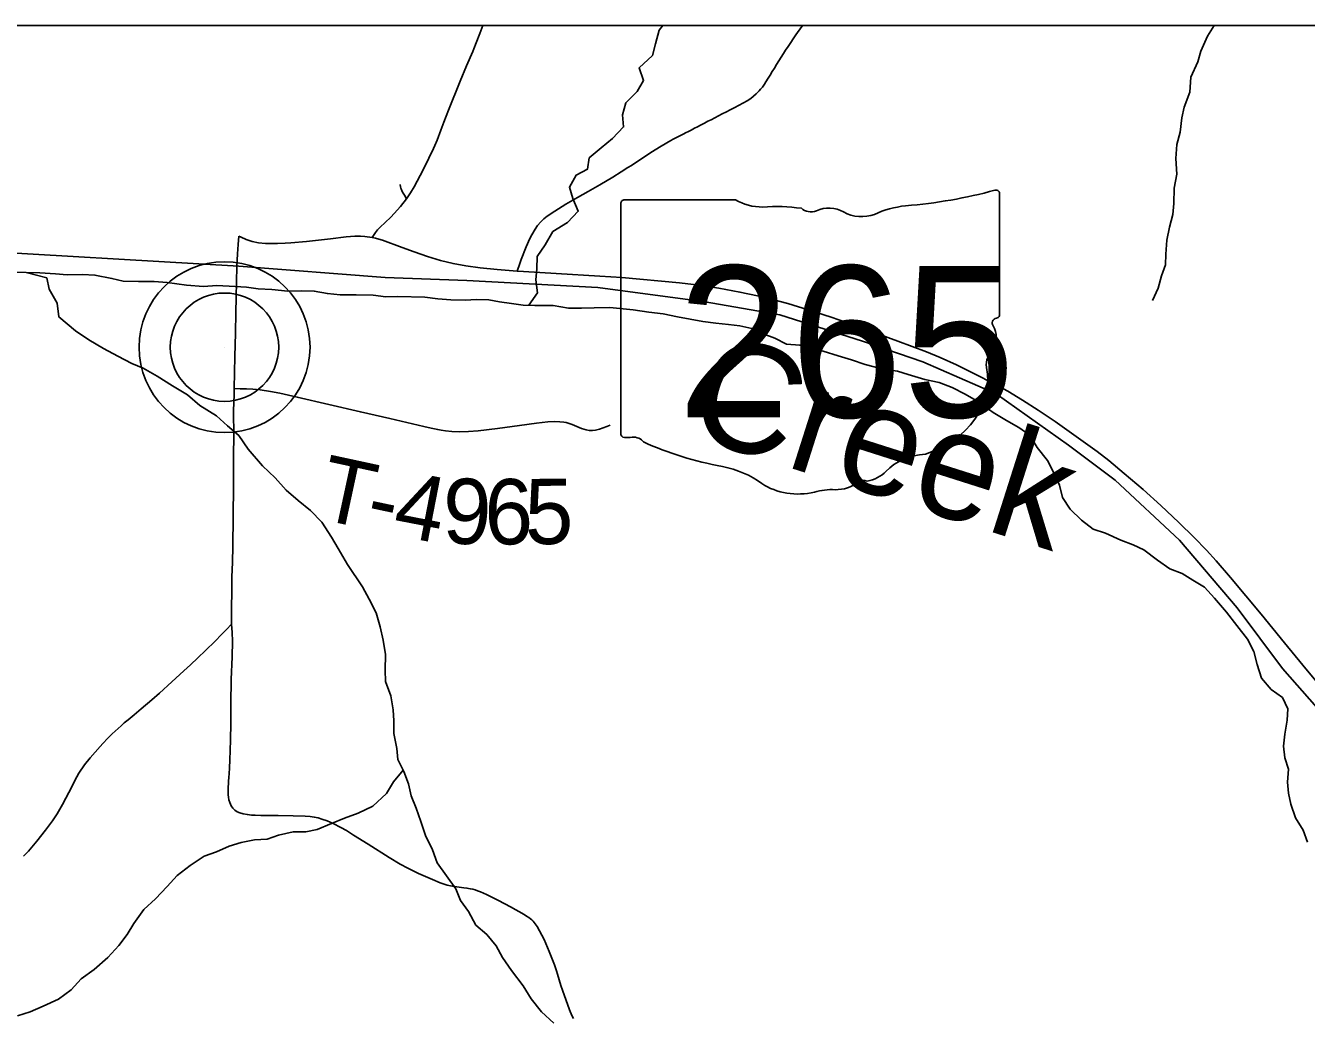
# Model space of a CAD drawing. Extents: x 0 to 191, y 0 to 55.
# Drawn here: x 148.465 to 149.022, y 24.986 to 25.418 of the extents above; entities that cross this region are included whole.
import ezdxf

# ---------------------------------------------------------------- set-up
doc = ezdxf.new("R2010")
doc.units = 0
for name, color, linetype in [('GM_X_Corporation', 7, 'Continuous'), ('GM_X_Minor_River', 7, 'Continuous'), ('GM_X_Minor_River_Text', 7, 'Continuous'), ('GM_X_Rail_Line', 7, 'Continuous'), ('GM_X_State_Location', 7, 'Continuous'), ('GM_X_State_Route', 7, 'Continuous'), ('GM_X_State_Shield', 7, 'Continuous'), ('GM_X_Township_Road', 7, 'Continuous'), ('GM_X_Township_Road_Text', 7, 'Continuous'), ('GM_X_Unincorporated', 7, 'Continuous'), ('GM_X_Unincorporated_Location', 7, 'Continuous')]:
    doc.layers.add(name, color=color, linetype=linetype)

msp = doc.modelspace()

# ---------------------------------------------------------------- linework, layer by layer
at = {"layer": 'GM_X_Corporation'}
for points in [[(146.55017, 24.94381), (147.26754, 24.93877), (147.27778, 24.93895), (147.33325, 24.9381), (147.71375, 24.93167), (147.72683, 24.93293), (148.03596, 24.92652), (148.05398, 24.9263), (148.28203, 24.9234), (148.74489, 24.91553), (149.14623, 24.90673), (149.30463, 24.90606), (149.33711, 24.90479), (149.37935, 24.90341), (149.41066, 24.90327), (149.52108, 24.90171), (149.5632, 24.9013), (149.56403, 24.95266), (149.56439, 24.97481), (149.56443, 24.97656), (149.5758, 25.41761), (143.27549, 25.41761)], [(146.55017, 24.94381), (147.26754, 24.93877), (147.27778, 24.93895), (147.33325, 24.9381), (147.71375, 24.93167), (147.72683, 24.93293), (148.03596, 24.92652), (148.05398, 24.9263), (148.28203, 24.9234), (148.74489, 24.91553), (149.14623, 24.90673), (149.30463, 24.90606), (149.33711, 24.90479), (149.37935, 24.90341), (149.41066, 24.90327), (149.52108, 24.90171), (149.5632, 24.9013), (149.56403, 24.95266), (149.56439, 24.97481), (149.56443, 24.97656), (149.5758, 25.41761), (145.79254, 25.41761)]]:
    msp.add_lwpolyline(points, dxfattribs=at)
at = {"layer": 'GM_X_Minor_River'}
for points in [[(148.68401, 25.29589), (148.68769, 25.30134), (148.68707, 25.30702), (148.6874, 25.31177), (148.68753, 25.31708), (148.69108, 25.32224), (148.69443, 25.32798), (148.70082, 25.33185), (148.7055, 25.33684), (148.70317, 25.34231), (148.70161, 25.34722), (148.70459, 25.35257), (148.70948, 25.3551), (148.71019, 25.36004), (148.71544, 25.36446), (148.72032, 25.36851), (148.72519, 25.3735), (148.72476, 25.3788), (148.72622, 25.38394), (148.73109, 25.38893), (148.73388, 25.39371), (148.73193, 25.39919), (148.73775, 25.40457), (148.73902, 25.40971), (148.74066, 25.41561), (148.74231, 25.41761)], [(148.98213, 25.41761), (148.97928, 25.41303), (148.97632, 25.40655), (148.97504, 25.40179), (148.97208, 25.39512), (148.97158, 25.38866), (148.96918, 25.38218), (148.96809, 25.37743), (148.9674, 25.37116), (148.96594, 25.36583), (148.96543, 25.35976), (148.96588, 25.35293), (148.9648, 25.34685), (148.96468, 25.34021), (148.96416, 25.33546), (148.9627, 25.32994), (148.96163, 25.32424), (148.96112, 25.31816), (148.96098, 25.31342), (148.95932, 25.30866), (148.95786, 25.30333), (148.95527, 25.29799)], [(148.45999, 25.31029), (148.46529, 25.31017)], [(148.46529, 25.31017), (148.47115, 25.31005), (148.47797, 25.30956), (148.48308, 25.30906), (148.4897, 25.30933), (148.49519, 25.30902), (148.50259, 25.30759), (148.50752, 25.30633), (148.51414, 25.30622), (148.52095, 25.3063), (148.52663, 25.3058), (148.53497, 25.30458), (148.54235, 25.3041), (148.54821, 25.30455), (148.55617, 25.30408), (148.56109, 25.30376), (148.5662, 25.30307), (148.57207, 25.30276), (148.57908, 25.30209), (148.58513, 25.30216), (148.59062, 25.30204), (148.59631, 25.30097), (148.6018, 25.30047), (148.6088, 25.30037), (148.61618, 25.30027), (148.62168, 25.29958), (148.62697, 25.29964), (148.63871, 25.29941), (148.64439, 25.29872), (148.65007, 25.29822), (148.65632, 25.29811), (148.66123, 25.29836), (148.66653, 25.29823), (148.67127, 25.29734), (148.67639, 25.29665), (148.6815, 25.29595), (148.68661, 25.29582), (148.69456, 25.29573), (148.70119, 25.29467), (148.70687, 25.29456), (148.71235, 25.29481), (148.71917, 25.2949), (148.72939, 25.29388), (148.73621, 25.29283), (148.74247, 25.29215), (148.74872, 25.2909), (148.75972, 25.28876), (148.7654, 25.28807), (148.77089, 25.28757), (148.77582, 25.28687), (148.78094, 25.28579), (148.78588, 25.28339), (148.79101, 25.28155), (148.79614, 25.27896), (148.80182, 25.27846), (148.80676, 25.27719), (148.81207, 25.27593), (148.81852, 25.27392), (148.8244, 25.2721), (148.83029, 25.27009), (148.8375, 25.26828), (148.84432, 25.26722), (148.84906, 25.26576), (148.85628, 25.26358), (148.86253, 25.26233), (148.86823, 25.26012), (148.87375, 25.25715), (148.87965, 25.25381), (148.88594, 25.24915), (148.89184, 25.2458), (148.89716, 25.24264), (148.90193, 25.23929), (148.9052, 25.23402), (148.90961, 25.22838), (148.9125, 25.22273), (148.91482, 25.21763), (148.9162, 25.21215), (148.91947, 25.20707), (148.92444, 25.20239), (148.92958, 25.19847), (148.9349, 25.19663), (148.94155, 25.19368), (148.94687, 25.19166), (148.95162, 25.18944), (148.95753, 25.18496), (148.96287, 25.18123), (148.96819, 25.17921), (148.97295, 25.17623), (148.9779, 25.17326), (148.9823, 25.16838), (148.98747, 25.16238), (148.99207, 25.15655), (148.99667, 25.15054), (148.99937, 25.14526), (149.00094, 25.13959), (149.0027, 25.13354), (149.00691, 25.12866), (149.01187, 25.12512), (149.01419, 25.12021), (149.01386, 25.11527), (149.01298, 25.10919)], [(148.46529, 25.31017), (148.4742, 25.30781), (148.4752, 25.30289), (148.47866, 25.29686), (148.47948, 25.2908), (148.48673, 25.28482), (148.49245, 25.28091), (148.49892, 25.27701), (148.5052, 25.27367), (148.51128, 25.27052), (148.51622, 25.26849), (148.52231, 25.26497), (148.52898, 25.26087), (148.53545, 25.25697), (148.54079, 25.25229), (148.54803, 25.24783), (148.5528, 25.24334), (148.55776, 25.23922), (148.5618, 25.23321), (148.56811, 25.22607), (148.57365, 25.22083), (148.57844, 25.21539), (148.58359, 25.2109), (148.58893, 25.2066), (148.5939, 25.20154), (148.59813, 25.19496), (148.60102, 25.19006), (148.60506, 25.18309), (148.61159, 25.1733), (148.61448, 25.16803), (148.61757, 25.162), (148.61933, 25.15595), (148.62053, 25.15008), (148.62154, 25.14383), (148.62142, 25.137), (148.62165, 25.13207), (148.62399, 25.12584), (148.62499, 25.11978), (148.62523, 25.11504), (148.62529, 25.10954), (148.62649, 25.10292), (148.62692, 25.09818), (148.62962, 25.0929), (148.63156, 25.08761), (148.63275, 25.08231), (148.63489, 25.07703), (148.63703, 25.07117), (148.63898, 25.06513), (148.64207, 25.0589), (148.64402, 25.05324), (148.65227, 25.04195), (148.65421, 25.03686), (148.65767, 25.03197), (148.66094, 25.02612), (148.66571, 25.02201), (148.66974, 25.01713), (148.67244, 25.01204), (148.67647, 25.00639), (148.68146, 24.99962), (148.68492, 24.99397), (148.68952, 24.98834), (148.69486, 24.98347)], [(149.01298, 25.10919), (149.01227, 25.10406), (149.01289, 25.09895), (149.01445, 25.09403), (149.01413, 25.08834), (149.01456, 25.0836), (149.01555, 25.07868), (149.0175, 25.07282), (149.02096, 25.06737), (149.02272, 25.06226)], [(148.62931, 25.0935), (148.62512, 25.08848), (148.62196, 25.08332), (148.61615, 25.07794), (148.60974, 25.07482), (148.60371, 25.07266), (148.59806, 25.07031), (148.59184, 25.06777), (148.58693, 25.06676), (148.58145, 25.06669), (148.57503, 25.06529), (148.57013, 25.06352), (148.56464, 25.06326), (148.55879, 25.06205), (148.55351, 25.06046), (148.54805, 25.05793), (148.54276, 25.05616), (148.53656, 25.0521), (148.53093, 25.04766), (148.52663, 25.04287), (148.52157, 25.03749), (148.51651, 25.03288), (148.51203, 25.02675), (148.50924, 25.02197), (148.50551, 25.01718), (148.50083, 25.012), (148.49483, 25.0068), (148.48919, 25.00275), (148.48489, 24.99795), (148.47925, 24.9939), (148.47266, 24.99078), (148.46701, 24.98843), (148.46154, 24.98665)]]:
    msp.add_lwpolyline(points, dxfattribs=at)
at = {"layer": 'GM_X_Rail_Line'}
msp.add_lwpolyline([(148.05172, 25.3458), (148.3091, 25.32736), (148.55775, 25.3129), (148.62149, 25.30793), (148.65702, 25.30663), (148.71395, 25.30367), (148.76064, 25.2974), (148.7932, 25.29174), (148.82913, 25.28021), (148.85533, 25.2712), (148.88734, 25.25727), (148.91878, 25.23506), (148.93909, 25.21978), (148.96709, 25.19371), (148.99213, 25.16425), (149.01185, 25.13777), (149.04173, 25.10389)], dxfattribs=at)
at = {"layer": 'GM_X_State_Route'}
for points in [[(148.55785, 25.32602), (148.55879, 25.32553), (148.56103, 25.32455), (148.56363, 25.32367), (148.5663, 25.32308), (148.56932, 25.32278), (148.5733, 25.32274), (148.57454, 25.3228), (148.57794, 25.32295), (148.58041, 25.32313), (148.5872, 25.32371), (148.59769, 25.32483), (148.60449, 25.32565), (148.60823, 25.32596), (148.61074, 25.326), (148.6126, 25.32585), (148.61585, 25.32539)], [(148.61585, 25.32539), (148.6173, 25.32511), (148.61875, 25.3247), (148.62035, 25.32416), (148.62882, 25.3211), (148.63406, 25.31918), (148.63992, 25.31709), (148.64558, 25.31534), (148.65104, 25.314), (148.65656, 25.31298), (148.66273, 25.31214), (148.67017, 25.3114), (148.67887, 25.31078), (148.68164, 25.31057), (148.69591, 25.30967), (148.71482, 25.30861), (148.72442, 25.30797), (148.74947, 25.30567), (148.75809, 25.30461), (148.76667, 25.3033), (148.77583, 25.30164), (148.78341, 25.30004), (148.78884, 25.29873), (148.79662, 25.29661), (148.80553, 25.29392), (148.81557, 25.29068), (148.82554, 25.28724), (148.8445, 25.2803), (148.85698, 25.27558), (148.863, 25.2731), (148.87007, 25.26992), (148.8776, 25.26625), (148.88671, 25.26158), (148.89242, 25.25845), (148.8988, 25.25463), (148.90559, 25.25028), (148.91304, 25.24523), (148.9252, 25.23662), (148.93123, 25.23226), (148.93637, 25.22827), (148.94305, 25.22272), (148.9513, 25.21565), (148.95892, 25.2088), (148.96683, 25.20137), (148.97346, 25.19483), (148.97884, 25.18925), (148.98302, 25.18467), (148.98931, 25.17739), (149.00267, 25.16144), (149.01282, 25.14901)], [(149.01282, 25.14901), (149.02075, 25.13931), (149.03201, 25.12564)]]:
    msp.add_lwpolyline(points, dxfattribs=at)
at = {"layer": 'GM_X_State_Shield'}
for p, q in [((148.72403, 25.34011), (148.72403, 25.24005)), ((148.77392, 25.34183), (148.72566, 25.34183)), ((148.88883, 25.29197), (148.88883, 25.34431)), ((148.88881, 25.29198), (148.88883, 25.29197))]:
    msp.add_line(p, q, dxfattribs=at)
for centre, major_axis, start_param, end_param in [((148.83013, 25.47825), (0.17476, 0), 4.814394, 5.042369), ((148.887, 25.34453), (0.00183, 0), 6.141152, 7.989035), ((148.72592, 25.34032), (0.00191, 0), 1.712693, 3.28349), ((148.78541, 25.35345), (0.01852, 0), 4.042523, 4.731795), ((148.79155, 25.28566), (0.06648, 0), 1.404758, 1.657858), ((148.80664, 25.34084), (0.00534, 0), 3.836095, 5.185415), ((148.81448, 25.32928), (0.01111, 0), 0.950623, 2.079405), ((148.82882, 25.34514), (0.01336, 0), 4.081561, 5.145723), ((148.85242, 25.31127), (0.03516, 0), 1.699011, 2.107814), ((148.8884, 25.28813), (0.00284, 0), 1.883978, 3.671073), ((148.88687, 25.29177), (0.00196, 0), 5.05454, 6.418171), ((148.87034, 25.28151), (0.01704, 0), 5.934695, 6.695948), ((148.8954, 25.27007), (0.0124, 0), 2.387724, 3.262537), ((148.83991, 25.26341), (0.04371, 0), 5.101752, 6.440018), ((148.72594, 25.23983), (0.00193, 0), 3.00124, 4.508301), ((148.72623, 25.25007), (0.0147, 0), 4.665946, 4.897461), ((148.72924, 25.23428), (0.0053, 0), 0.519207, 1.627899), ((148.79615, 25.32418), (0.1262, 0), 4.195997, 4.488961), ((148.85835, 25.21196), (0.02394, 0), 1.647645, 2.488434), ((148.75853, 25.1951), (0.03949, 0), 0.823519, 1.323587), ((148.82801, 25.23035), (0.01412, 0), 4.937069, 5.64225), ((148.80123, 25.23378), (0.02506, 0), 4.026481, 4.996735), ((148.81754, 25.22629), (0.01335, 0), 4.691044, 5.507374), ((148.82962, 25.2166), (0.00376, 0), 1.147584, 2.315152), ((148.81571, 25.19919), (0.02059, 0), 1.495662, 1.94098)]:
    msp.add_ellipse(centre, major_axis=major_axis, ratio=0.8, start_param=start_param, end_param=end_param, dxfattribs=at)
at = {"layer": 'GM_X_Township_Road'}
for points in [[(148.63077, 25.34226), (148.63249, 25.34475), (148.63407, 25.34741), (148.63671, 25.35234), (148.63855, 25.35594), (148.64047, 25.35985), (148.64246, 25.36406), (148.64309, 25.36548), (148.64405, 25.36777), (148.64574, 25.37211), (148.64702, 25.3756), (148.649, 25.38081), (148.6541, 25.39347), (148.65691, 25.40004), (148.6596, 25.40633), (148.66007, 25.40748), (148.66112, 25.41007), (148.66268, 25.41413), (148.66399, 25.41761)], [(148.67887, 25.31078), (148.68, 25.31407), (148.6806, 25.3158), (148.68275, 25.32127), (148.68443, 25.32494), (148.68527, 25.32661), (148.68667, 25.32903), (148.68771, 25.33056), (148.68913, 25.33221), (148.69048, 25.33349), (148.69194, 25.33465), (148.69528, 25.33691), (148.70005, 25.33983), (148.70515, 25.34279), (148.70978, 25.34533), (148.71488, 25.3483), (148.72045, 25.35167), (148.72415, 25.35395), (148.72701, 25.3558), (148.72857, 25.35679), (148.73711, 25.36237), (148.74155, 25.36513), (148.7458, 25.36755), (148.74682, 25.36813), (148.75086, 25.37022), (148.75139, 25.37049), (148.7522, 25.37091), (148.75348, 25.37158), (148.75453, 25.37211), (148.75609, 25.37294), (148.75742, 25.37362), (148.75872, 25.37431), (148.76034, 25.37512), (148.76192, 25.37597), (148.76329, 25.37664), (148.76487, 25.37748), (148.7665, 25.37832), (148.76809, 25.37916), (148.76999, 25.38014), (148.77159, 25.38101), (148.77354, 25.38194), (148.77517, 25.3828), (148.77738, 25.38393), (148.77895, 25.38492), (148.7805, 25.38595), (148.78174, 25.38688), (148.78294, 25.38786), (148.78423, 25.38917), (148.78483, 25.38987), (148.78557, 25.39085), (148.78644, 25.39211), (148.78714, 25.39314), (148.78811, 25.3947), (148.78892, 25.39601), (148.78986, 25.39758), (148.79084, 25.39914), (148.7918, 25.40071), (148.79277, 25.40229), (148.79372, 25.40386), (148.79471, 25.40542), (148.79571, 25.40696), (148.79675, 25.40851), (148.79795, 25.41029), (148.79899, 25.41183), (148.80019, 25.41361), (148.8027, 25.41715), (148.80306, 25.41761)], [(148.62797, 25.34852), (148.62815, 25.34747), (148.62827, 25.3469), (148.62838, 25.34652), (148.62852, 25.34619), (148.6287, 25.34581), (148.62904, 25.34512), (148.62982, 25.34383), (148.63077, 25.34226)], [(148.61585, 25.32539), (148.6172, 25.32756), (148.61811, 25.32872), (148.61928, 25.32985), (148.62146, 25.33193), (148.62395, 25.33425), (148.62543, 25.3358), (148.62807, 25.33881), (148.63077, 25.34226)], [(148.55573, 25.25961), (148.55601, 25.27356), (148.5563, 25.28381), (148.5565, 25.29281), (148.55658, 25.29933), (148.55674, 25.30616), (148.5569, 25.31267), (148.55718, 25.31825), (148.55753, 25.32227), (148.55785, 25.32602)], [(148.55785, 25.32602), (148.55879, 25.32553), (148.56103, 25.32455), (148.56363, 25.32367), (148.5663, 25.32308), (148.56932, 25.32278), (148.5733, 25.32274), (148.57454, 25.3228), (148.57794, 25.32295), (148.58041, 25.32313), (148.5872, 25.32371), (148.59769, 25.32483), (148.60449, 25.32565), (148.60823, 25.32596), (148.61074, 25.326), (148.6126, 25.32585), (148.61585, 25.32539)], [(148.55466, 25.15714), (148.55458, 25.16309), (148.55471, 25.1724), (148.55476, 25.17768), (148.55496, 25.18389), (148.55512, 25.191), (148.55515, 25.19382), (148.55525, 25.20096), (148.55533, 25.2053), (148.55536, 25.20933), (148.5554, 25.2118), (148.55546, 25.21638), (148.55548, 25.21793), (148.55549, 25.21979), (148.55548, 25.22456), (148.55552, 25.22765), (148.55539, 25.23261), (148.55555, 25.23695), (148.55559, 25.24161), (148.55553, 25.24719), (148.55553, 25.24998), (148.55568, 25.25711), (148.55573, 25.25961)], [(148.55573, 25.25961), (148.5584, 25.25958), (148.56117, 25.25954), (148.56394, 25.25944), (148.56702, 25.25911), (148.57162, 25.25835), (148.57558, 25.25757), (148.58318, 25.25596), (148.61071, 25.24947), (148.62345, 25.24662), (148.63828, 25.24311), (148.6414, 25.24242), (148.64435, 25.24179), (148.64586, 25.2415), (148.64768, 25.24121), (148.6505, 25.24097), (148.65392, 25.24083), (148.65765, 25.24092), (148.66199, 25.24123), (148.67032, 25.2422), (148.67986, 25.2435), (148.68724, 25.24452), (148.69216, 25.24512), (148.69525, 25.24528), (148.69741, 25.24521), (148.69926, 25.24498), (148.70018, 25.24479), (148.70107, 25.24455), (148.70282, 25.24393), (148.70685, 25.24228), (148.70893, 25.24165), (148.71016, 25.24143), (148.7117, 25.24137), (148.71293, 25.2415), (148.71474, 25.24194), (148.71796, 25.24307), (148.71937, 25.24372)], [(148.46412, 25.05609), (148.46625, 25.05834), (148.46985, 25.0626), (148.47369, 25.06748), (148.47663, 25.07147), (148.47867, 25.07457), (148.48103, 25.07857), (148.48519, 25.08652), (148.48655, 25.0893), (148.48726, 25.09067), (148.48822, 25.09225), (148.49063, 25.09582), (148.49311, 25.09897), (148.4974, 25.10382), (148.49864, 25.1052), (148.50073, 25.10746), (148.50271, 25.10938), (148.50654, 25.11291), (148.50792, 25.11413), (148.50956, 25.11551), (148.51218, 25.11766), (148.51526, 25.1202), (148.51999, 25.12416), (148.52323, 25.127), (148.52867, 25.13198), (148.53386, 25.13676), (148.53681, 25.13943), (148.53993, 25.14238), (148.54327, 25.14559), (148.54742, 25.14972), (148.55021, 25.15261), (148.55236, 25.15481), (148.55466, 25.15714)], [(148.7034, 24.98541), (148.70271, 24.98675), (148.70162, 24.98924), (148.69858, 24.99785), (148.69795, 24.99981), (148.69644, 25.00478), (148.69595, 25.00623), (148.69507, 25.00884), (148.69287, 25.01464), (148.69068, 25.01978), (148.68867, 25.02364), (148.68756, 25.0255), (148.68626, 25.02724), (148.68582, 25.02781), (148.68521, 25.02838), (148.68463, 25.02887), (148.68402, 25.02937), (148.68302, 25.03006), (148.68195, 25.03075), (148.67596, 25.03403), (148.67079, 25.03685), (148.66551, 25.0395), (148.66295, 25.04061), (148.66164, 25.04107), (148.6606, 25.04141), (148.65955, 25.04172), (148.65849, 25.04193), (148.65705, 25.0422), (148.65574, 25.0424), (148.65266, 25.04273), (148.64991, 25.0432), (148.6484, 25.04356), (148.64545, 25.04451), (148.64199, 25.04589), (148.63602, 25.04853), (148.63128, 25.05085), (148.62801, 25.05263), (148.62319, 25.05547), (148.614, 25.06127), (148.60771, 25.06526), (148.60456, 25.06724), (148.60215, 25.06865), (148.59884, 25.07037), (148.59626, 25.07145), (148.59395, 25.07225), (148.59225, 25.07273), (148.59061, 25.0731), (148.58879, 25.07338), (148.58663, 25.07352), (148.58136, 25.07368), (148.57484, 25.07379), (148.56739, 25.07388), (148.5649, 25.07397), (148.56336, 25.07403), (148.5615, 25.07419), (148.55966, 25.0745), (148.55817, 25.07494), (148.55704, 25.07544), (148.55602, 25.07615), (148.55515, 25.07703), (148.55447, 25.07804), (148.55382, 25.07944), (148.55345, 25.08062), (148.55325, 25.08184), (148.55319, 25.08276), (148.55316, 25.08368), (148.55315, 25.08521), (148.55335, 25.08862), (148.55345, 25.09048), (148.55356, 25.09202), (148.55373, 25.0945), (148.55389, 25.09791), (148.55414, 25.1066), (148.55423, 25.11405), (148.55429, 25.12244), (148.55441, 25.133), (148.55484, 25.14293), (148.55496, 25.14975), (148.55485, 25.15347), (148.55466, 25.15714)]]:
    msp.add_lwpolyline(points, dxfattribs=at)
at = {"layer": 'GM_X_Unincorporated'}
for radius in [0.0372, 0.02358]:
    msp.add_circle((148.55155, 25.27764), radius, dxfattribs=at)
at = {"layer": 'GM_X_Unincorporated_Location'}
msp.add_line((148.55155, 25.27764), (148.55155, 25.27764), dxfattribs=at)

# ---------------------------------------------------------------- texts
at = {"layer": 'GM_X_Minor_River_Text'}
msp.add_text('Creek', height=0.047347, rotation=342.3423, dxfattribs=at).set_placement((148.751, 25.23996))
at = {"layer": 'GM_X_State_Location'}
for s, p in [('s', (148.80458, 25.28343)), ('r', (148.80457, 25.28343))]:
    msp.add_text(s, height=0.0000947, dxfattribs=at).set_placement(p)
msp.add_text('265', height=0.0000947, rotation=0, dxfattribs=at).set_placement((148.77115, 25.27654))
at = {"layer": 'GM_X_State_Shield'}
msp.add_text('265', height=0.065918, dxfattribs=at).set_placement((148.7486, 25.24711))
at = {"layer": 'GM_X_Township_Road_Text'}
for s, rotation, p in [('T', 347.8184, (148.59115, 25.2032)), ('4', 349.0381, (148.62398, 25.19616)), ('9', 358.3817, (148.64617, 25.19228)), ('6', 0.3457, (148.66473, 25.19178)), ('5', 0.4677, (148.6823, 25.19188)), ('-', 348.0133, (148.61202, 25.1987))]:
    msp.add_text(s, height=0.02841, rotation=rotation, dxfattribs=at).set_placement(p)

doc.saveas('drawing.dxf')
